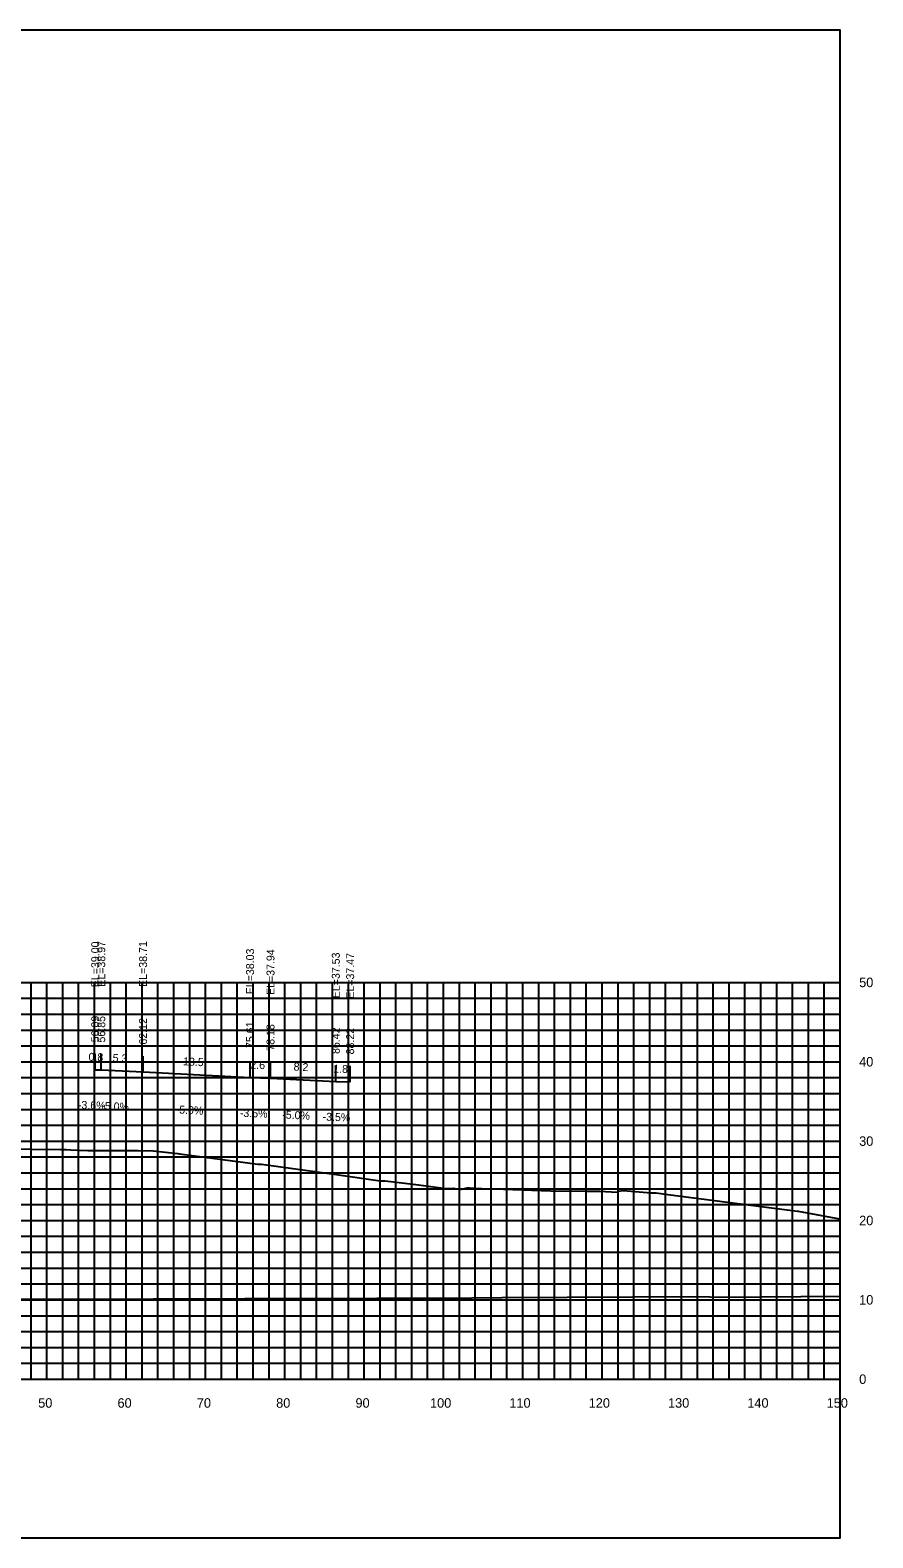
# Model space of a CAD drawing. Extents: x 1800880 to 1818864, y 245271 to 250560.
# Drawn here: x 1812474.7 to 1812580.9, y 247782.3 to 247972.3 of the extents above; entities that cross this region are included whole.
import ezdxf

# ---------------------------------------------------------------- set-up
doc = ezdxf.new("R2010")
doc.units = 0
for name, color, linetype in [('33', 7, 'Continuous'), ('ANNO-TXT', 7, 'Continuous'), ('CL-CNST', 7, 'Continuous'), ('DESIGN - DRAINAGE - Bridges', 7, 'Continuous'), ('Level 37', 7, 'Continuous'), ('Level 46', 7, 'Continuous'), ('Level 62', 7, 'Continuous'), ('SHT-BDR', 7, 'Continuous')]:
    doc.layers.add(name, color=color, linetype=linetype)

msp = doc.modelspace()

# ---------------------------------------------------------------- linework, layer by layer
at = {"layer": 'CL-CNST'}
msp.add_lwpolyline([(1812463.13, 247831.35), (1812478.54, 247831.21), (1812479, 247831.2), (1812479.16, 247831.2), (1812479.26, 247831.19), (1812479.82, 247831.17), (1812481.99, 247831.07), (1812485.17, 247831.06), (1812487.08, 247831.05), (1812487.87, 247831.05), (1812488.31, 247831.05), (1812490.2, 247831.02), (1812493.31, 247830.67), (1812493.52, 247830.64), (1812503.42, 247829.34), (1812503.63, 247829.34), (1812503.89, 247829.35), (1812513.03, 247828.07), (1812513.87, 247827.94), (1812518.85, 247827.25), (1812519.16, 247827.25), (1812519.32, 247827.25), (1812519.46, 247827.24), (1812523.32, 247826.79), (1812526.82, 247826.32), (1812526.96, 247826.27), (1812526.99, 247826.27), (1812528.05, 247826.32), (1812528.93, 247826.17), (1812529.82, 247826.34), (1812529.83, 247826.34), (1812529.84, 247826.34), (1812529.85, 247826.34), (1812529.86, 247826.34), (1812529.88, 247826.34), (1812529.89, 247826.34), (1812529.91, 247826.34), (1812529.93, 247826.34), (1812529.95, 247826.34), (1812529.97, 247826.34), (1812529.99, 247826.34), (1812530.01, 247826.34), (1812530.04, 247826.34), (1812530.07, 247826.34), (1812530.09, 247826.34), (1812531.65, 247826.29), (1812534.37, 247826.19), (1812540.34, 247825.98), (1812544.75, 247825.95), (1812544.9, 247825.95), (1812546.27, 247825.96), (1812546.44, 247825.96), (1812546.52, 247825.95), (1812548.7, 247825.81), (1812548.83, 247825.95), (1812549.48, 247826.02), (1812552.98, 247825.72), (1812553.14, 247825.71), (1812553.17, 247825.71), (1812553.62, 247825.71), (1812555.1, 247825.54), (1812571.43, 247823.43), (1812571.54, 247823.43), (1812576.73, 247822.44), (1812576.82, 247822.44)], dxfattribs=at)
at = {"layer": 'DESIGN - DRAINAGE - Bridges'}
for p, q in [((1812576.82, 247802.25), (1812576.82, 247852.25)), ((1812576.88, 247852.25), (1812576.82, 247852.25)), ((1812576.88, 247842.25), (1812576.82, 247842.25)), ((1812576.88, 247832.25), (1812576.82, 247832.25)), ((1812576.88, 247822.25), (1812576.82, 247822.25)), ((1812576.88, 247812.25), (1812576.82, 247812.25)), ((1812276.82, 247802.25), (1812576.82, 247802.25)), ((1812476.82, 247802.19), (1812476.82, 247802.25)), ((1812486.82, 247802.19), (1812486.82, 247802.25)), ((1812496.82, 247802.19), (1812496.82, 247802.25)), ((1812506.82, 247802.19), (1812506.82, 247802.25)), ((1812516.82, 247802.19), (1812516.82, 247802.25)), ((1812526.82, 247802.19), (1812526.82, 247802.25)), ((1812536.82, 247802.19), (1812536.82, 247802.25)), ((1812546.82, 247802.19), (1812546.82, 247802.25)), ((1812556.82, 247802.19), (1812556.82, 247802.25)), ((1812566.82, 247802.19), (1812566.82, 247802.25)), ((1812576.82, 247802.19), (1812576.82, 247802.25)), ((1812576.88, 247802.25), (1812576.82, 247802.25))]:
    msp.add_line(p, q, dxfattribs=at)
at = {"layer": 'Level 37'}
for p, q in [((1812482.91, 247841.25), (1812482.91, 247843.25)), ((1812483.67, 247841.22), (1812483.67, 247843.22)), ((1812488.94, 247840.96), (1812488.94, 247842.96)), ((1812502.43, 247840.28), (1812502.43, 247842.28)), ((1812505.01, 247840.19), (1812505.01, 247842.19)), ((1812513.24, 247839.78), (1812513.24, 247841.78)), ((1812515.05, 247839.72), (1812515.05, 247841.72))]:
    msp.add_line(p, q, dxfattribs=at)
msp.add_lwpolyline([(1812276.82, 247782.25), (1812576.82, 247782.25), (1812576.82, 247972.25), (1812276.82, 247972.25)], close=True, dxfattribs=at)
at = {"layer": 'Level 46'}
for p, q in [((1812276.82, 247852.25), (1812576.82, 247852.25)), ((1812474.82, 247802.25), (1812474.82, 247852.25)), ((1812476.82, 247802.25), (1812476.82, 247852.25)), ((1812478.82, 247802.25), (1812478.82, 247852.25)), ((1812480.82, 247802.25), (1812480.82, 247852.25)), ((1812482.82, 247802.25), (1812482.82, 247852.25)), ((1812484.82, 247802.25), (1812484.82, 247852.25)), ((1812486.82, 247802.25), (1812486.82, 247852.25)), ((1812488.82, 247802.25), (1812488.82, 247852.25)), ((1812490.82, 247802.25), (1812490.82, 247852.25)), ((1812492.82, 247802.25), (1812492.82, 247852.25)), ((1812494.82, 247802.25), (1812494.82, 247852.25)), ((1812496.82, 247802.25), (1812496.82, 247852.25)), ((1812498.82, 247802.25), (1812498.82, 247852.25)), ((1812500.82, 247802.25), (1812500.82, 247852.25)), ((1812502.82, 247802.25), (1812502.82, 247852.25)), ((1812504.82, 247802.25), (1812504.82, 247852.25)), ((1812506.82, 247802.25), (1812506.82, 247852.25)), ((1812508.82, 247802.25), (1812508.82, 247852.25)), ((1812510.82, 247802.25), (1812510.82, 247852.25)), ((1812512.82, 247802.25), (1812512.82, 247852.25)), ((1812514.82, 247802.25), (1812514.82, 247852.25)), ((1812516.82, 247802.25), (1812516.82, 247852.25)), ((1812518.82, 247802.25), (1812518.82, 247852.25)), ((1812520.82, 247802.25), (1812520.82, 247852.25)), ((1812522.82, 247802.25), (1812522.82, 247852.25)), ((1812524.82, 247802.25), (1812524.82, 247852.25)), ((1812526.82, 247802.25), (1812526.82, 247852.25)), ((1812528.82, 247802.25), (1812528.82, 247852.25)), ((1812530.82, 247802.25), (1812530.82, 247852.25)), ((1812532.82, 247802.25), (1812532.82, 247852.25)), ((1812534.82, 247802.25), (1812534.82, 247852.25)), ((1812536.82, 247802.25), (1812536.82, 247852.25)), ((1812538.82, 247802.25), (1812538.82, 247852.25)), ((1812540.82, 247802.25), (1812540.82, 247852.25)), ((1812542.82, 247802.25), (1812542.82, 247852.25)), ((1812544.82, 247802.25), (1812544.82, 247852.25)), ((1812546.82, 247802.25), (1812546.82, 247852.25)), ((1812548.82, 247802.25), (1812548.82, 247852.25)), ((1812550.82, 247802.25), (1812550.82, 247852.25)), ((1812552.82, 247802.25), (1812552.82, 247852.25)), ((1812554.82, 247802.25), (1812554.82, 247852.25)), ((1812556.82, 247802.25), (1812556.82, 247852.25)), ((1812558.82, 247802.25), (1812558.82, 247852.25)), ((1812560.82, 247802.25), (1812560.82, 247852.25)), ((1812562.82, 247802.25), (1812562.82, 247852.25)), ((1812564.82, 247802.25), (1812564.82, 247852.25)), ((1812566.82, 247802.25), (1812566.82, 247852.25)), ((1812568.82, 247802.25), (1812568.82, 247852.25)), ((1812570.82, 247802.25), (1812570.82, 247852.25)), ((1812572.82, 247802.25), (1812572.82, 247852.25)), ((1812574.82, 247802.25), (1812574.82, 247852.25)), ((1812576.82, 247802.25), (1812576.82, 247852.25)), ((1812276.82, 247850.25), (1812576.82, 247850.25)), ((1812276.82, 247848.25), (1812576.82, 247848.25)), ((1812276.82, 247846.25), (1812576.82, 247846.25)), ((1812276.82, 247844.25), (1812576.82, 247844.25)), ((1812276.82, 247842.25), (1812576.82, 247842.25)), ((1812276.82, 247840.25), (1812576.82, 247840.25)), ((1812276.82, 247838.25), (1812576.82, 247838.25)), ((1812276.82, 247836.25), (1812576.82, 247836.25)), ((1812276.82, 247834.25), (1812576.82, 247834.25)), ((1812276.82, 247832.25), (1812576.82, 247832.25)), ((1812276.82, 247830.25), (1812576.82, 247830.25)), ((1812276.82, 247828.25), (1812576.82, 247828.25)), ((1812276.82, 247826.25), (1812576.82, 247826.25)), ((1812276.82, 247824.25), (1812576.82, 247824.25)), ((1812276.82, 247822.25), (1812576.82, 247822.25)), ((1812276.82, 247820.25), (1812576.82, 247820.25)), ((1812276.82, 247818.25), (1812576.82, 247818.25)), ((1812276.82, 247816.25), (1812576.82, 247816.25)), ((1812276.82, 247814.25), (1812576.82, 247814.25)), ((1812276.82, 247812.25), (1812576.82, 247812.25)), ((1812276.82, 247810.25), (1812576.82, 247810.25)), ((1812276.82, 247808.25), (1812576.82, 247808.25)), ((1812276.82, 247806.25), (1812576.82, 247806.25)), ((1812276.82, 247804.25), (1812576.82, 247804.25)), ((1812276.82, 247802.25), (1812576.82, 247802.25))]:
    msp.add_line(p, q, dxfattribs=at)
at = {"layer": 'Level 62'}
for points in [[(1812482.91, 247841.25), (1812483.67, 247841.22), (1812488.94, 247840.96), (1812502.43, 247840.28), (1812505.01, 247840.19), (1812513.24, 247839.78), (1812515.05, 247839.72)], [(1812276.82, 247813.51), (1812284.35, 247813.34), (1812292.64, 247813.27), (1812312.11, 247813.03), (1812324.44, 247812.95), (1812339.86, 247812.8), (1812355.18, 247812.73), (1812367.62, 247812.63), (1812385.22, 247812.57), (1812395.37, 247812.48), (1812414.79, 247812.45), (1812423.13, 247812.39), (1812444.01, 247812.39), (1812450.89, 247812.34), (1812472.98, 247812.38), (1812478.64, 247812.34), (1812501.76, 247812.41), (1812506.4, 247812.4), (1812530.39, 247812.51), (1812534.15, 247812.52), (1812558.9, 247812.65), (1812561.91, 247812.6), (1812576.82, 247812.69)]]:
    msp.add_lwpolyline(points, dxfattribs=at)

# ---------------------------------------------------------------- texts
for s, p in [('50', (1812475.72, 247798.65)), ('60', (1812485.72, 247798.65)), ('70', (1812495.72, 247798.65)), ('80', (1812505.72, 247798.65)), ('90', (1812515.72, 247798.65)), ('100', (1812525.12, 247798.65)), ('110', (1812535.12, 247798.65)), ('120', (1812545.12, 247798.65)), ('130', (1812555.12, 247798.65)), ('140', (1812565.12, 247798.65)), ('150', (1812575.12, 247798.65))]:
    msp.add_text(s, height=1.2).set_placement(p)
at = {"layer": '33'}
for s, p in [('50', (1812579.22, 247851.65)), ('40', (1812579.22, 247841.65)), ('30', (1812579.22, 247831.65)), ('20', (1812579.22, 247821.65)), ('10', (1812579.22, 247811.65)), ('0', (1812579.22, 247801.65))]:
    msp.add_text(s, height=1.2, dxfattribs=at).set_placement(p)
at = {"layer": 'ANNO-TXT'}
for s, rotation, p in [('0.8', 357.9493, (1812482.05, 247842.38)), ('5.3', 357.1285, (1812485.08, 247842.25)), ('13.5', 357.1285, (1812493.96, 247841.81)), ('2.6', 357.9828, (1812502.45, 247841.38)), ('8.2', 357.1528, (1812507.9, 247841.15)), ('1.8', 357.998, (1812512.9, 247840.89)), ('-3.6%', 357.9493, (1812480.71, 247836.33)), ('-5.0%', 357.1285, (1812483.65, 247836.22)), ('-5.0%', 357.1285, (1812493.03, 247835.75)), ('-3.5%', 357.9828, (1812501.13, 247835.32)), ('-5.0%', 357.1528, (1812506.47, 247835.11)), ('-3.5%', 357.998, (1812511.56, 247834.84))]:
    msp.add_text(s, height=1, rotation=rotation, dxfattribs=at).set_placement(p)
at = {"layer": 'SHT-BDR'}
for s, p in [('EL=39.00', (1812483.41, 247851.64)), ('EL=38.97', (1812484.17, 247851.7)), ('EL=38.71', (1812489.44, 247851.68)), ('EL=38.03', (1812502.93, 247850.75)), ('EL=37.94', (1812505.51, 247850.66)), ('EL=37.53', (1812513.74, 247850.25)), ('EL=37.47', (1812515.55, 247850.19)), ('56.09', (1812483.41, 247844.7)), ('56.85', (1812484.17, 247844.67)), ('62.12', (1812489.44, 247844.41)), ('75.61', (1812502.93, 247843.98)), ('78.18', (1812505.51, 247843.64)), ('86.42', (1812513.74, 247843.23)), ('88.22', (1812515.55, 247843.17))]:
    msp.add_text(s, height=1, rotation=90, dxfattribs=at).set_placement(p)

doc.saveas('drawing.dxf')
